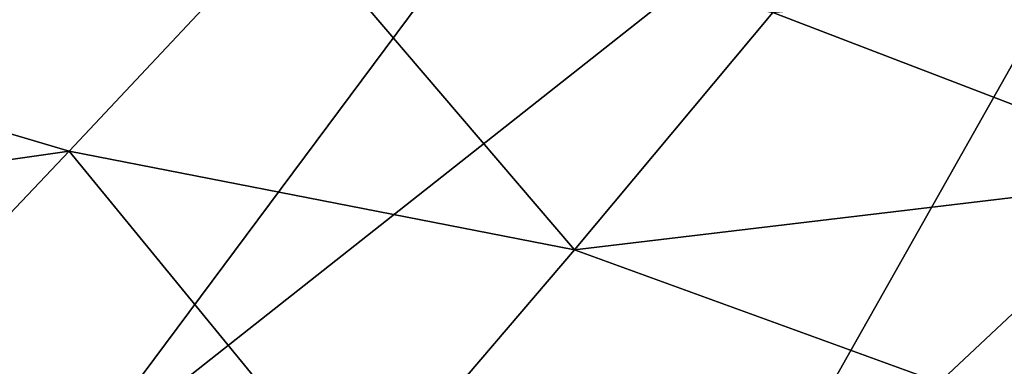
# Model space of a CAD drawing. Header units: metres. Extents: x -92 to 264, y -100 to 50.
# Tile 515 of 656: x 183.11 to 186.46, y -1.13 to 0.05. Entities that reach past the tile are written whole.
import ezdxf

# ---------------------------------------------------------------- set-up
doc = ezdxf.new("R2010")
doc.units = ezdxf.units.M
doc.layers.add('solid_21062050_01', color=7, linetype='CONTINUOUS')

msp = doc.modelspace()

# ---------------------------------------------------------------- linework, layer by layer
at = {"layer": 'solid_21062050_01'}
for points in [[(183.329407, 3.15021, 193.048279), (177.486923, 0.152544, 197.288513), (179.289719, -0.443986, 198.945435)], [(184.677841, 2.717293, 194.250748), (183.329407, 3.15021, 193.048279), (179.289719, -0.443986, 198.945435)], [(184.677841, 2.717293, 194.250748), (179.289719, -0.443986, 198.945435), (181.229782, -0.98886, 200.458878)], [(186.123917, 2.322189, 195.34819), (184.677841, 2.717293, 194.250748), (181.229782, -0.98886, 200.458878)], [(186.123917, 2.322189, 195.34819), (181.229782, -0.98886, 200.458878), (183.294281, -1.478467, 201.818817)], [(187.658432, 1.967419, 196.333603), (186.123917, 2.322189, 195.34819), (183.294281, -1.478467, 201.818817)], [(187.658432, 1.967419, 196.333603), (183.294281, -1.478467, 201.818817), (185.469528, -1.909561, 203.01622)], [(189.271606, 1.655242, 197.200714), (187.658432, 1.967419, 196.333603), (185.469528, -1.909561, 203.01622)], [(189.271606, 1.655242, 197.200714), (185.469528, -1.909561, 203.01622), (187.741089, -2.279284, 204.043167)], [(181.667206, 0.075834, 130.403076), (184.03009, 0.397505, 128.525375), (183.280746, -0.401368, 130.676147)], [(183.280746, -0.401368, 130.676147), (184.03009, 0.397505, 128.525375), (184.999817, -0.736856, 130.667313)], [(184.03009, 0.397505, 128.525375), (185.674362, 0.070193, 128.472168), (184.999817, -0.736856, 130.667313)], [(185.674362, 0.070193, 128.472168), (187.663177, 0.26923, 127.009041), (187.119003, -0.484031, 129.147934)], [(180.800522, -0.754896, 132.537598), (181.667206, 0.075834, 130.403076), (183.280746, -0.401368, 130.676147)], [(184.999817, -0.736856, 130.667313), (185.674362, 0.070193, 128.472168), (187.119003, -0.484031, 129.147934)], [(180.800522, -0.754896, 132.537598), (183.280746, -0.401368, 130.676147), (182.470963, -1.255034, 132.877228)], [(182.470963, -1.255034, 132.877228), (183.280746, -0.401368, 130.676147), (184.262573, -1.599552, 132.911118)], [(183.280746, -0.401368, 130.676147), (184.999817, -0.736856, 130.667313), (184.262573, -1.599552, 132.911118)], [(184.999817, -0.736856, 130.667313), (187.119003, -0.484031, 129.147934), (186.520752, -1.289268, 131.327026)], [(184.262573, -1.599552, 132.911118), (184.999817, -0.736856, 130.667313), (186.520752, -1.289268, 131.327026)], [(183.294281, -1.478467, 201.818817), (181.229782, -0.98886, 200.458878), (176.870743, -4.769465, 205.72226)]]:
    msp.add_3dface(points, dxfattribs=at)

doc.saveas('drawing.dxf')
